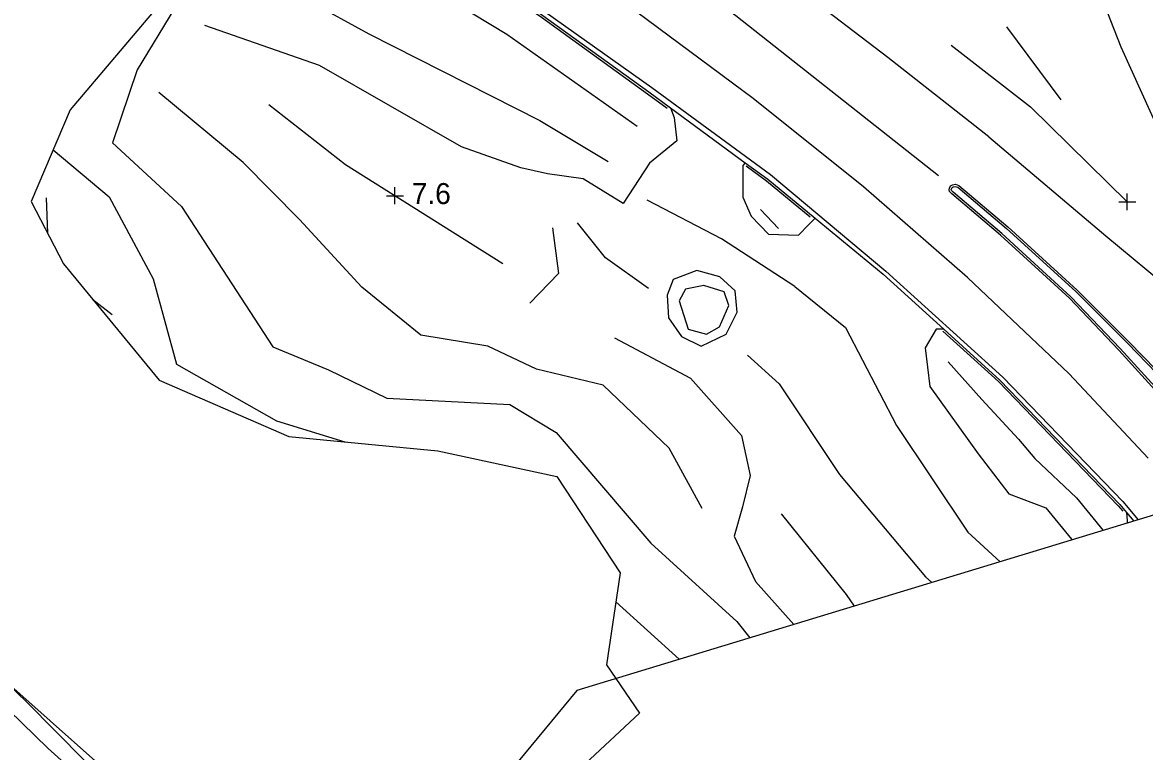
# Model space of a CAD drawing. Extents: x 2316231 to 2323598, y 363169 to 371906.
# Drawn here: x 2320840 to 2321107, y 365756.1 to 365929.5 of the extents above; entities that cross this region are included whole.
import ezdxf

# ---------------------------------------------------------------- set-up
doc = ezdxf.new("R2010")
doc.units = 0
for name, color, linetype in [('RD_DTM_BkLn1', 7, 'Continuous'), ('RD_DTM_Holes', 7, 'Continuous'), ('RD_DTM_TinHull', 7, 'Continuous'), ('RD_DTM_Void', 7, 'Continuous'), ('RD_EX_Road', 7, 'Continuous')]:
    doc.layers.add(name, color=color, linetype=linetype)

msp = doc.modelspace()

# ---------------------------------------------------------------- linework, layer by layer
at = {"layer": 'RD_DTM_BkLn1'}
for p, q in [((2321074.164, 365928.534), (2321087.077, 365911.108)), ((2320845.651, 365887.832), (2320846.023, 365879.386)), ((2321015.625, 365885.037), (2321019.894, 365880.494)), ((2320856.786, 365863.631), (2320861.355, 365860.067)), ((2320981.237, 365791.727), (2320996.249, 365778.024))]:
    msp.add_line(p, q, dxfattribs=at)
for points in [[(2321058.006, 365893.08), (2321033.886, 365912.075), (2321009.778, 365931.141), (2320983.8, 365949.981), (2320952.381, 365971.253), (2320929.192, 365985.285), (2320903.037, 365999.401), (2320870.781, 366015.093), (2320839.103, 366027.859), (2320803.486, 366042.258), (2320766.516, 366057.135), (2320724.624, 366072.486), (2320673.583, 366093.446), (2320628.837, 366111.148), (2320579.72, 366130.879), (2320530.352, 366150.424), (2320494.149, 366165.157)], [(2321069.926, 365902.304), (2321045.935, 365921.214), (2321024.91, 365937.287), (2321006.228, 365951.677), (2320983.871, 365968.062), (2320962.43, 365982.06), (2320941.958, 365993.151), (2320911.963, 366009.193), (2320883.216, 366022.963), (2320847.464, 366037.895), (2320813.645, 366051.48), (2320761.655, 366072.109), (2320728.302, 366085.144), (2320690.226, 366100.377), (2320648.068, 366117.161), (2320605.031, 366134.547), (2320571.655, 366147.595), (2320533.6, 366162.638)], [(2321107.857, 365825.845), (2321089.033, 365845.956), (2321064.914, 365868.827), (2321040.152, 365890.43), (2321013.859, 365911.449), (2320983.706, 365933.792), (2320958.395, 365951.148), (2320936.89, 365964.698), (2320914.976, 365977.721), (2320890.131, 365990.721), (2320868.682, 366001.198), (2320834.466, 366016.123), (2320800.88, 366029.386), (2320770.06, 366041.822), (2320731.461, 366056.849), (2320690.819, 366072.905), (2320650.247, 366088.926), (2320609.558, 366105.101), (2320574.835, 366119.134), (2320536.92, 366134.034), (2320494.89, 366150.627)], [(2320894.879, 365964.615), (2320885.24, 365947.836), (2320867.324, 365918.242), (2320861.472, 365900.919), (2320877.84, 365885.719), (2320899.631, 365852.359), (2320912.882, 365846.889), (2320926.743, 365840.146), (2320955.949, 365838.625), (2320967.046, 365832.024), (2320989.563, 365805.674), (2321010.024, 365786.985), (2321013.117, 365783.151)], [(2321086.59, 365961.421), (2321101.344, 365923.753), (2321117.827, 365887.362), (2321131.321, 365856.776)], [(2320902.783, 365956.824), (2320923.214, 365946.194), (2320955.294, 365926.758), (2320986.315, 365904.877)], [(2320894.072, 365942.455), (2320922.477, 365926.834), (2320963.122, 365906.228), (2320979.357, 365896.454)], [(2320958.595, 365894.917), (2320944.503, 365899.983), (2320910.696, 365919.311), (2320883.385, 365928.785)], [(2321060.991, 365924.112), (2321079.848, 365909.472), (2321102.895, 365886.862)], [(2321001.719, 365813.914), (2320993.908, 365828.251), (2320978.2, 365843.23), (2320962.329, 365847.055), (2320950.792, 365852.54), (2320934.8, 365855.161), (2320920.783, 365866.526), (2320905.939, 365882.629), (2320892.517, 365896.208), (2320872.457, 365912.908)], [(2320898.621, 365909.995), (2320916.903, 365895.729), (2320954.321, 365872.161)], [(2321069.926, 365902.304), (2321097.808, 365878.807), (2321123.822, 365857.189)], [(2320847.376, 365899.275), (2320860.698, 365888.071), (2320871.103, 365868.525), (2320876.654, 365848.248), (2320900.512, 365834.776), (2320916.702, 365829.757)], [(2321023.812, 365866.76), (2321006.309, 365878.086), (2320988.697, 365887.286)], [(2320989.003, 365866.235), (2320978.717, 365873.524), (2320972.097, 365881.879)], [(2320993.762, 365859.274), (2320996.815, 365854.84), (2321001.525, 365852.56), (2321007.458, 365855.405), (2321010.039, 365860.609), (2321009.63, 365865.707), (2321005.972, 365869.05), (2321000.472, 365870.501), (2320994.82, 365868.373), (2320993.427, 365864.667), (2320993.762, 365859.274)], [(2320996.282, 365863.297), (2320998.443, 365856.545), (2321002.813, 365855.416), (2321005.896, 365857.138), (2321008.098, 365862.24), (2321006.956, 365865.421), (2321002.176, 365866.934), (2320997.782, 365866.126), (2320996.282, 365863.297)], [(2321023.812, 365866.76), (2321035.887, 365856.991), (2321047.97, 365833.631), (2321064.921, 365808.296), (2321072.626, 365801.238)], [(2321012.56, 365850.414), (2321020.074, 365843.597), (2321034.389, 365821.958), (2321054.886, 365797.678), (2321056.41, 365796.31)], [(2321060.283, 365848.794), (2321068.303, 365839.843), (2321077.001, 365830.387), (2321080.868, 365825.777), (2321090.844, 365816.436), (2321097.115, 365808.682)], [(2321020.564, 365812.617), (2321035.996, 365793.41), (2321037.926, 365790.691)], [(2320891.97, 365722.614), (2320872.135, 365739.369), (2320854.837, 365753.86), (2320840.972, 365767.941), (2320834.306, 365774.288)]]:
    msp.add_lwpolyline(points, dxfattribs=at)
at = {"layer": 'RD_DTM_Holes'}
for points in [[(2320869.591, 365742.934), (2320812.024, 365794.086), (2320771.624, 365834.449), (2320771.151, 365850.598), (2320778.817, 365855.076), (2320792.1, 365862.675), (2320789.082, 365886.135), (2320803.561, 365930.13), (2320827.143, 365964.83), (2320847.36, 365988.415), (2320856.368, 365987.689), (2320864.974, 365979.309), (2320883.365, 365970.076), (2320884.869, 365948.36), (2320851.417, 365908.749), (2320842.106, 365886.919), (2320849.793, 365872.134), (2320872.565, 365844.447), (2320903.42, 365831.029), (2320938.866, 365827.634), (2320967.2, 365821.516), (2320982.278, 365798.58), (2320978.958, 365776.734), (2320986.815, 365765.174)], [(2320986.815, 365765.174), (2320960.955, 365741.115)]]:
    msp.add_lwpolyline(points, dxfattribs=at)
at = {"layer": 'RD_DTM_TinHull'}
msp.add_lwpolyline([(2322749.057, 368805.183), (2322437.788, 368637.943), (2322185.484, 368501.144), (2321988.712, 368397.613), (2321906.574, 368261.806), (2321814.258, 368125.896), (2321753.197, 367969.571), (2321734.081, 367792.897), (2321812.341, 367285.803), (2321826.603, 366879.552), (2321787.983, 366568.052), (2321665.825, 366287.064), (2321428.475, 366067.062), (2321222.139, 365846.682), (2320971.939, 365770.635), (2320807.161, 365571.8), (2320809.363, 365353.877), (2320991.706, 364942.038)], dxfattribs=at)
at = {"layer": 'RD_DTM_Void'}
for p, q in [((2320928.651, 365886.329), (2320928.651, 365890.329)), ((2320926.651, 365888.329), (2320930.651, 365888.329)), ((2321100.895, 365886.862), (2321104.895, 365886.862)), ((2321102.895, 365884.862), (2321102.895, 365888.862))]:
    msp.add_line(p, q, dxfattribs=at)
at = {"layer": 'RD_EX_Road'}
for p, q in [((2320994.251, 365909.193), (2321012.007, 365896.177)), ((2321102.742, 365812.964), (2321104.466, 365810.916))]:
    msp.add_line(p, q, dxfattribs=at)
for points in [[(2320447.674, 366155.219), (2320486.668, 366139.786), (2320517.698, 366127.348), (2320554.555, 366112.59), (2320595.668, 366096.421), (2320626.796, 366083.952), (2320668.386, 366068.892), (2320713.983, 366049.459), (2320754.834, 366033.255), (2320790.963, 366018.729), (2320827.509, 366004.724), (2320860.067, 365990.889), (2320885.094, 365978.649), (2320911.633, 365964.468), (2320938.685, 365948.462), (2320963.813, 365931.227), (2320989.061, 365912.998), (2320994.251, 365909.193)], [(2320448.042, 366156.149), (2320487.038, 366140.715), (2320518.07, 366128.276), (2320554.923, 366113.519), (2320596.037, 366097.351), (2320627.152, 366084.887), (2320668.752, 366069.823), (2320714.363, 366050.384), (2320755.205, 366034.183), (2320791.329, 366019.66), (2320827.884, 366005.652), (2320860.482, 365991.798), (2320885.549, 365979.54), (2320912.128, 365965.36), (2320939.252, 365949.341), (2320964.386, 365932.047), (2320989.736, 365914.065), (2321018.031, 365893.376), (2321045.482, 365870.404), (2321073.271, 365845.183), (2321101.868, 365815.556), (2321105.507, 365811.232)], [(2320874.304, 365983.369), (2320884.866, 365978.204), (2320911.387, 365964.032), (2320938.416, 365948.04), (2320963.525, 365930.818), (2320988.767, 365912.594), (2320993.438, 365909.169)], [(2320994.251, 365909.193), (2320995.107, 365906.931), (2320995.735, 365901.357), (2320989.182, 365896.073), (2320982.917, 365886.437), (2320973.453, 365892.322), (2320964.924, 365893.491), (2320958.595, 365894.917)], [(2321012.007, 365896.177), (2321011.416, 365895.538), (2321011.452, 365887.974), (2321013.369, 365883.447), (2321017.524, 365879.177), (2321024.706, 365878.958), (2321027.089, 365881.481), (2321028.613, 365882.992)], [(2321012.007, 365896.177), (2321017.332, 365892.273), (2321028.613, 365882.992)], [(2321012.226, 365895.396), (2321017.025, 365891.878), (2321027.454, 365883.298)], [(2321116.496, 365834.389), (2321100.862, 365851.6), (2321089.138, 365863.918), (2321072.721, 365878.917), (2321061.144, 365888.799), (2321060.618, 365889.325), (2321060.517, 365889.681), (2321060.558, 365890.13), (2321060.848, 365890.646), (2321061.288, 365890.936), (2321061.999, 365891.033), (2321062.834, 365890.763), (2321074.447, 365880.881), (2321090.994, 365865.857), (2321103.274, 365853.579), (2321119.575, 365836.809)], [(2321116.865, 365834.726), (2321101.228, 365851.941), (2321089.488, 365864.275), (2321073.052, 365879.292), (2321061.484, 365889.166), (2321061.064, 365889.587), (2321061.023, 365889.729), (2321061.046, 365889.978), (2321061.224, 365890.295), (2321061.469, 365890.456), (2321061.954, 365890.523), (2321062.586, 365890.318), (2321074.117, 365880.506), (2321090.649, 365865.494), (2321102.918, 365853.228), (2321119.214, 365836.462)], [(2321028.613, 365882.992), (2321044.822, 365869.656), (2321059.212, 365856.594)], [(2320966.159, 365880.642), (2320967.549, 365869.8), (2320960.773, 365862.781)], [(2321059.212, 365856.594), (2321057.388, 365856.571), (2321054.791, 365852.113), (2321055.918, 365842.893), (2321067.384, 365826.95), (2321074.746, 365817.417), (2321083.544, 365814.034), (2321089.632, 365806.573), (2321089.746, 365806.442)], [(2321059.029, 365856.085), (2321072.226, 365844.106), (2321100.753, 365814.551), (2321101.802, 365813.305)], [(2321059.212, 365856.594), (2321072.574, 365844.465), (2321101.125, 365814.886), (2321102.742, 365812.964)], [(2320980.913, 365854.495), (2320998.934, 365844.888), (2321011.127, 365831.277), (2321013.148, 365821.774), (2321011.342, 365814.328), (2321009.364, 365807.321), (2321014.466, 365796.574), (2321023.556, 365786.324)], [(2321102.742, 365812.964), (2321102.889, 365810.945), (2321102.871, 365810.431)], [(2320821.311, 365780.953), (2320846.032, 365756.88), (2320868.985, 365736.262)]]:
    msp.add_lwpolyline(points, dxfattribs=at)

# ---------------------------------------------------------------- texts
at = {"layer": 'RD_DTM_Void'}
msp.add_text('7.6', height=5, dxfattribs=at).set_placement((2320932.651, 365886.329))

doc.saveas('drawing.dxf')
